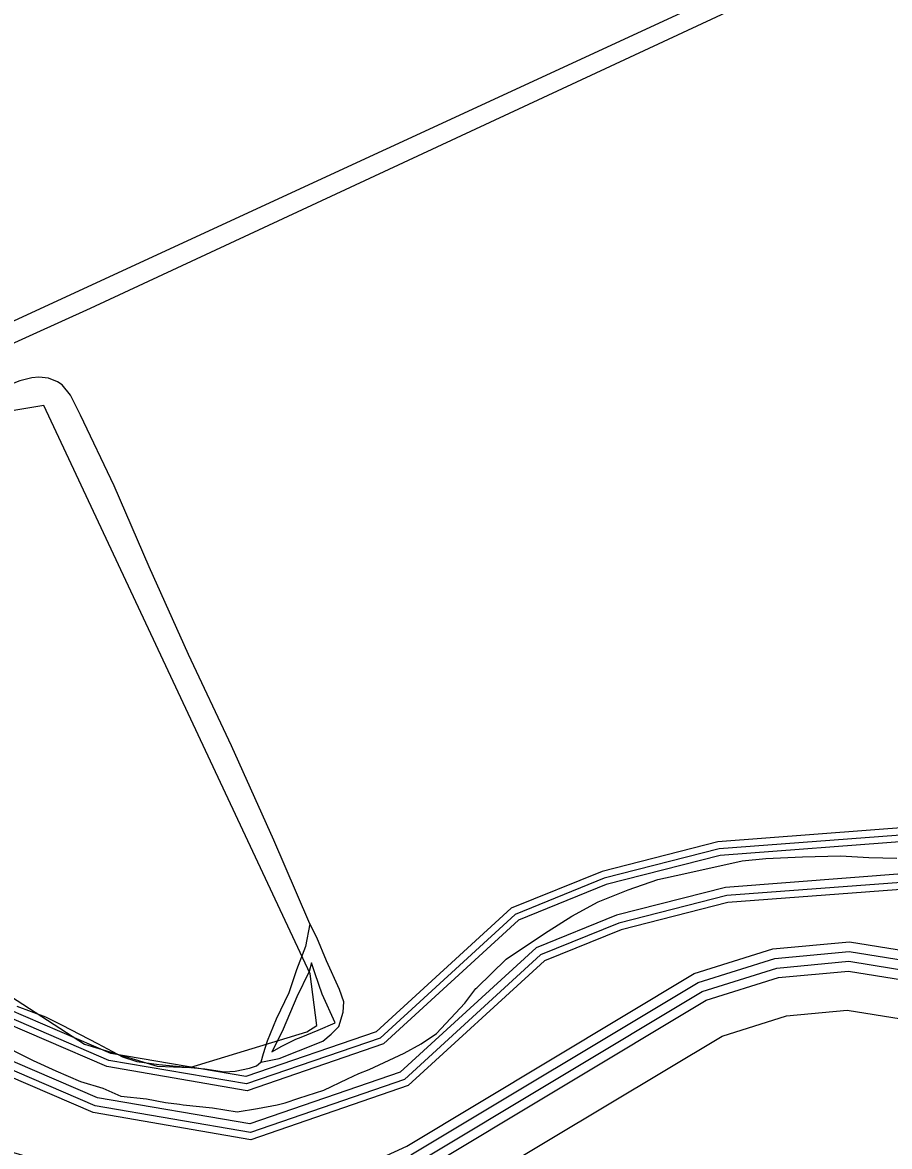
# Model space of a CAD drawing. Extents: x 2206922 to 2357709, y 510027 to 673830.
# Drawn here: x 2276381 to 2279953, y 593879 to 598510 of the extents above; entities that cross this region are included whole.
import ezdxf

# ---------------------------------------------------------------- set-up
doc = ezdxf.new("R2010")
doc.units = 0
for name, color, linetype in [('Exist Hydrographic Buffer Line', 7, 'Continuous'), ('Exist Hydrographic Lake Shore', 7, 'Continuous'), ('Exist Hydrographic Misc Water Feature', 7, 'Continuous'), ('Exist Hydrographic Pond Under 1500 Sq Ft', 7, 'Continuous'), ('Exist Hydrographic River Shore', 7, 'Continuous'), ('Exist Road Non-System Type 51', 7, 'Continuous'), ('Exist Utilities Electrical Transmission Line', 7, 'Continuous')]:
    doc.layers.add(name, color=color, linetype=linetype)

msp = doc.modelspace()

# ---------------------------------------------------------------- linework, layer by layer
at = {"layer": 'Exist Hydrographic Buffer Line'}
for points in [[(2280050.9, 595138.8), (2279255.6, 595078.4), (2278786.3, 594958.4), (2278425.1, 594812.1), (2277868.3, 594302.4), (2277306.3, 594109), (2276728.8, 594208.1), (2276229.9, 594423.1), (2275148.5, 594986.9), (2274545.9, 595235.4), (2274067.6, 595331.9), (2273475.5, 595291.6), (2271850.6, 595035.1), (2271322, 595075.6)], [(2280052.8, 595165.8), (2279251.2, 595104.9), (2278777.9, 594983.9), (2278410.6, 594835.1), (2277854.3, 594325.9), (2277304, 594136.6), (2276736.5, 594234), (2276241.4, 594447.3), (2275159.9, 595011.2), (2274553.8, 595261.2), (2274069.4, 595358.9), (2273472.5, 595318.3), (2271849.6, 595062.1), (2271324.1, 595102.3)], [(2280041.2, 595004.5), (2279277.3, 594946.4), (2278828, 594831.5), (2278497.3, 594697.6), (2277937.8, 594185.5), (2277317.3, 593971.9), (2276690.7, 594079.5), (2276172.7, 594302.7), (2275092.3, 594866), (2274507, 595107.4), (2274058.8, 595197.8), (2273490.5, 595159.1), (2271856, 594901.1), (2271212.2, 594950.4)], [(2280038.8, 594970.1), (2279282.9, 594912.6), (2278838.7, 594799.1), (2278515.8, 594668.3), (2277955.6, 594155.5), (2277320.2, 593936.8), (2276680.9, 594046.6), (2276158, 594271.9), (2275077.8, 594835), (2274497, 595074.6), (2274056.6, 595163.4), (2273494.3, 595125.2), (2271857.4, 594866.8), (2271248.4, 594913.4)], [(2277981.4, 593844.6), (2279165.2, 594554.8), (2279480.8, 594653.8), (2279787.5, 594682.5), (2280171, 594620.2)], [(2277998.4, 593808.3), (2279181.6, 594518), (2279488.8, 594614.3), (2279785.9, 594642.2), (2280161.1, 594581.3)], [(2278015.3, 593772), (2279198.2, 594481.3), (2279496.3, 594574.9), (2279784.6, 594601.9), (2280151.5, 594542.4)], [(2278082.5, 593626.9), (2279264.2, 594334.3), (2279528.1, 594417.2), (2279779.1, 594440.7), (2280112.5, 594386.6)]]:
    msp.add_lwpolyline(points, dxfattribs=at)
at = {"layer": 'Exist Hydrographic Lake Shore'}
msp.add_lwpolyline([(2272472.5, 592726.3), (2272460.6, 592920), (2272190.5, 593223.9), (2272193.6, 593817.5), (2272717.5, 593862.6), (2272750.5, 593930.8), (2272745.6, 594413), (2273008.5, 594765.2), (2273150.6, 594765.5), (2275503.6, 594265.3), (2276307.6, 593865.3), (2276724.7, 593742), (2277233.6, 593689.1), (2277591.6, 593708.1), (2277964.6, 593880.9), (2279148.6, 594591.5), (2279472.8, 594693.2), (2279788.7, 594722.9), (2280180.6, 594659.1)], dxfattribs=at)
at = {"layer": 'Exist Hydrographic Misc Water Feature'}
for points in [[(2276268.2, 594311.7), (2276424.9, 594233.4), (2276519.2, 594190.3), (2276619.7, 594147.2), (2276711.9, 594120), (2276786.4, 594086.8), (2276892, 594075.8), (2276970.3, 594060.3), (2277028.1, 594053.3), (2277043.9, 594051.3), (2277164.7, 594038.3), (2277266.4, 594021.4), (2277350.1, 594036), (2277430.2, 594051.1), (2277463.9, 594059.4), (2277519.6, 594077.7), (2277623.4, 594110.8), (2277720.8, 594157.7), (2277766.7, 594180), (2277810.2, 594196.5), (2277953.5, 594263.8), (2278023.5, 594302.4), (2278087, 594345.1), (2278203.9, 594469.8), (2278249.2, 594530.3), (2278252.9, 594532.6), (2278373.9, 594651.4), (2278453.7, 594704.3), (2278546.5, 594766.9), (2278643.9, 594828.1), (2278753.4, 594887), (2278876.9, 594936.1), (2278998.5, 594979.1), (2279105.9, 595002.2), (2279345.4, 595056.6), (2279443.2, 595065.3), (2279595, 595072.9), (2279751.2, 595076.5), (2279867.3, 595069.2), (2279982.7, 595066.4)], [(2277529.3, 594329.7), (2277599.2, 594358.1), (2277668.9, 594389), (2277615.8, 594506.5), (2277586.7, 594589.9), (2277572.3, 594635.9), (2277562.9, 594599.6), (2277511.8, 594495.4), (2277455, 594362.8), (2277425.9, 594302.8), (2277407.9, 594268.6), (2277449.7, 594293.1), (2277507.1, 594321.3), (2277529.3, 594329.7)]]:
    msp.add_lwpolyline(points, dxfattribs=at)
at = {"layer": 'Exist Hydrographic Pond Under 1500 Sq Ft'}
msp.add_lwpolyline([(2277070.6, 594204), (2277552.7, 594351.7), (2277593.7, 594377.1), (2277566.6, 594590.8), (2276469.6, 596931.7), (2276345.7, 596911.2), (2273741.6, 595698.1), (2273776.6, 595507.2), (2273835.7, 595424), (2274252.5, 595409), (2274661.6, 595289.2), (2275798.6, 594843.1), (2276636.7, 594301.3), (2276936.7, 594210), (2277070.6, 594204)], dxfattribs=at)
at = {"layer": 'Exist Hydrographic River Shore'}
for points in [[(2280055, 595195.4), (2279246.4, 595134), (2278768.7, 595011.9), (2278394.6, 594860.4), (2277839, 594351.7), (2277301.6, 594166.8), (2276744.9, 594262.4), (2276254.1, 594473.9), (2275172.3, 595037.8), (2274562.3, 595289.4), (2274071.4, 595388.5), (2273469.2, 595347.5), (2271848.4, 595091.7), (2271326.3, 595131.6)], [(2280036.7, 594940.8), (2279287.6, 594883.9), (2278847.8, 594771.5), (2278531.6, 594643.4), (2277970.8, 594130.1), (2277322.6, 593907), (2276672.6, 594018.6), (2276145.6, 594245.7), (2275065.6, 594808.7), (2274488.6, 595046.7), (2274054.7, 595134.2), (2273497.5, 595096.4), (2271858.6, 594837.6), (2271275.6, 594882.2)]]:
    msp.add_lwpolyline(points, dxfattribs=at)
at = {"layer": 'Exist Road Non-System Type 51'}
for points in [[(2277564.5, 594796.9), (2277510.4, 594924.8), (2277417.1, 595141.1), (2277242.6, 595529.5), (2277065.7, 595905.7), (2276903.5, 596267.1), (2276758.6, 596601.4), (2276621, 596891.5), (2276579.2, 596975.1), (2276544.8, 597016.9), (2276525.1, 597029.2), (2276488.3, 597043.9), (2276449, 597048.9), (2276419.5, 597046.4), (2276370.3, 597034.1), (2276247.5, 596984.9), (2275893.7, 596825.1), (2275414.5, 596603.9), (2274687.2, 596279.4), (2274237.6, 596070.4), (2273904.6, 595915.5), (2273645.4, 595802.4)], [(2277363, 594226.6), (2277439.2, 594241.3), (2277517.8, 594273.3), (2277618.5, 594312.6), (2277652.9, 594342.1), (2277684.9, 594374.1), (2277702.1, 594433.1), (2277704.5, 594474.9), (2277687.3, 594526.5), (2277633.3, 594644.5), (2277594, 594740.4), (2277564.5, 594796.9)], [(2277564.5, 594796.9), (2277547.3, 594703.5), (2277510.4, 594607.6), (2277478.5, 594511.7), (2277426.9, 594403.6), (2277390, 594312.6), (2277372.8, 594261), (2277363, 594226.6)], [(2276358, 594457.6), (2276476, 594413.4), (2276544.8, 594379), (2276689.8, 594302.8), (2276793, 594248.7), (2276851.9, 594229), (2276942.8, 594216.7), (2277132, 594199.5), (2277213.1, 594187.2), (2277257.3, 594189.7), (2277316.3, 594202), (2277345.8, 594211.8), (2277363, 594226.6)]]:
    msp.add_lwpolyline(points, dxfattribs=at)
at = {"layer": 'Exist Utilities Electrical Transmission Line'}
for points in [[(2280429.1, 599386.5), (2279945.4, 599033.6), (2279554.2, 598762), (2276202.5, 597215.3), (2273346.6, 595901.2), (2272928.5, 595719.3), (2272512.5, 595535.4), (2272145.9, 595392.1), (2272049.1, 595358.1)], [(2272051.3, 595276.1), (2272178.6, 595328.5), (2272535, 595473.8), (2272963.1, 595651.7), (2273381.1, 595845.5), (2276661.1, 597333.5), (2279596.8, 598700.4), (2280516.9, 599374.7)]]:
    msp.add_lwpolyline(points, dxfattribs=at)

doc.saveas('drawing.dxf')
